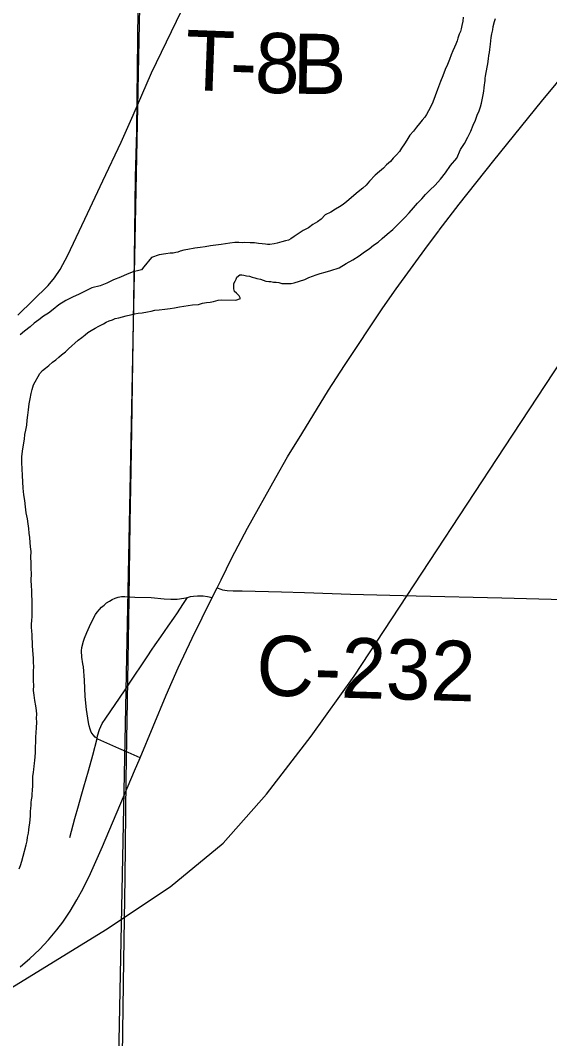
# Model space of a CAD drawing. Extents: x 2.4 to 73.1, y 4.5 to 25.6.
# Drawn here: x 43.5064 to 43.7564, y 21.1385 to 21.6195 of the extents above; entities that cross this region are included whole.
import ezdxf

# ---------------------------------------------------------------- set-up
doc = ezdxf.new("R2010")
doc.units = 0
for name, color, linetype in [('GM_X_County_Road', 7, 'Continuous'), ('GM_X_County_Road_Text', 7, 'Continuous'), ('GM_X_Major_River', 7, 'Continuous'), ('GM_X_Rail_Line', 7, 'Continuous'), ('GM_X_Section', 7, 'Continuous'), ('GM_X_Township_Road', 7, 'Continuous'), ('GM_X_Township_Road_Text', 7, 'Continuous'), ('GM_X_US_Route', 7, 'Continuous')]:
    doc.layers.add(name, color=color, linetype=linetype)

msp = doc.modelspace()

# ---------------------------------------------------------------- linework, layer by layer
at = {"layer": 'GM_X_County_Road'}
msp.add_line((43.59942, 21.35139), (43.60105, 21.35085), dxfattribs=at)
for points in [[(43.55437, 21.11395), (43.55447, 21.11955), (43.55522, 21.1755), (43.55586, 21.21435), (43.55641, 21.26098), (43.55732, 21.31693), (43.55781, 21.34646), (43.55833, 21.3822), (43.55869, 21.40707), (43.55906, 21.42572), (43.55952, 21.45836), (43.56028, 21.50653), (43.56087, 21.54539), (43.56136, 21.56714), (43.56165, 21.58268), (43.56185, 21.61065), (43.56207, 21.62465), (43.56233, 21.63156), (43.56245, 21.63565)], [(43.60105, 21.35085), (43.60192, 21.35056), (43.60417, 21.35015), (43.60692, 21.35006), (43.61125, 21.3501), (43.62976, 21.34962), (43.64062, 21.3492), (43.66237, 21.34853), (43.69345, 21.3477), (43.73385, 21.34665), (43.80378, 21.34482), (43.87993, 21.34297), (43.90479, 21.34239), (43.92033, 21.34199), (43.95297, 21.34123), (43.9856, 21.34034), (44.01202, 21.33982), (44.04465, 21.33896), (44.0835, 21.33811), (44.10215, 21.33771), (44.10393, 21.3377)]]:
    msp.add_lwpolyline(points, dxfattribs=at)
at = {"layer": 'GM_X_Major_River'}
for points in [[(43.71562, 21.62093), (43.71538, 21.61904), (43.71496, 21.61696), (43.71473, 21.61545), (43.71432, 21.61413), (43.71373, 21.613), (43.71312, 21.61111), (43.71271, 21.60979), (43.7121, 21.60829), (43.7115, 21.60678), (43.7107, 21.60509), (43.7099, 21.60321), (43.70908, 21.60095), (43.70827, 21.59869), (43.70708, 21.59624), (43.70606, 21.59323), (43.70486, 21.5906), (43.70344, 21.58683), (43.70243, 21.58381), (43.70122, 21.5808), (43.70022, 21.57854), (43.69922, 21.57667), (43.69824, 21.57498), (43.69745, 21.57367), (43.69628, 21.57237), (43.69491, 21.57069), (43.69354, 21.56901), (43.69217, 21.56714), (43.69041, 21.56528), (43.68903, 21.56284), (43.68785, 21.56116), (43.68647, 21.5591), (43.68549, 21.5576), (43.68412, 21.55593), (43.68256, 21.55444), (43.6812, 21.55276), (43.67945, 21.55128), (43.67789, 21.54961), (43.67615, 21.54813), (43.67402, 21.54628), (43.67129, 21.54349), (43.66973, 21.54163), (43.66818, 21.54014), (43.66605, 21.53848), (43.66062, 21.53386), (43.65888, 21.53257), (43.65714, 21.53146), (43.65522, 21.53037), (43.65309, 21.5289), (43.6504, 21.52763), (43.64846, 21.52558), (43.64672, 21.52429), (43.6446, 21.52301), (43.64247, 21.52154), (43.63997, 21.52027), (43.63765, 21.51861), (43.63572, 21.51732), (43.63418, 21.51622), (43.63303, 21.51568), (43.63169, 21.51533), (43.62996, 21.5148), (43.62767, 21.51428), (43.62633, 21.51393)], [(43.6999, 21.53923), (43.70243, 21.54164), (43.70496, 21.54443), (43.70731, 21.54742), (43.70967, 21.55097), (43.7126, 21.55432), (43.7144, 21.55846), (43.71618, 21.56127), (43.71777, 21.56428), (43.71916, 21.56709), (43.72036, 21.56992), (43.72137, 21.57236), (43.72218, 21.57462), (43.72318, 21.57669), (43.72379, 21.57858), (43.72421, 21.58028), (43.72463, 21.58198), (43.72506, 21.58425), (43.72529, 21.58595), (43.72551, 21.58766), (43.72573, 21.58898), (43.72576, 21.58993), (43.72597, 21.59106), (43.726, 21.5922), (43.72621, 21.59315), (43.72687, 21.59731), (43.72729, 21.59901), (43.72753, 21.60129), (43.72776, 21.6028), (43.72798, 21.60432), (43.7282, 21.60564), (43.72842, 21.60696), (43.72845, 21.60829), (43.72867, 21.60981), (43.7289, 21.61132), (43.72913, 21.61303), (43.72955, 21.61492), (43.72978, 21.61662), (43.7304, 21.61889), (43.73081, 21.6204)], [(43.52592, 21.4615), (43.52766, 21.46298), (43.52921, 21.46427), (43.53077, 21.46576), (43.53213, 21.46705), (43.53368, 21.46835), (43.53542, 21.46964), (43.53697, 21.47094), (43.53832, 21.47204), (43.53986, 21.47296), (43.54179, 21.47405), (43.54352, 21.47497), (43.54564, 21.47606), (43.54699, 21.47698), (43.54833, 21.47752), (43.54986, 21.47805), (43.55121, 21.47859), (43.55293, 21.47893), (43.55465, 21.47946), (43.55637, 21.47999), (43.55847, 21.48033), (43.56038, 21.48085), (43.5621, 21.48119), (43.56401, 21.48134), (43.56649, 21.48185), (43.56821, 21.48219), (43.56993, 21.48254), (43.57202, 21.48268), (43.57469, 21.483), (43.57717, 21.48332), (43.57927, 21.48365), (43.58156, 21.48417), (43.58366, 21.4845), (43.58576, 21.48484), (43.58767, 21.48517), (43.59052, 21.4853), (43.59243, 21.48582), (43.59434, 21.48616), (43.59606, 21.48631), (43.59758, 21.48666), (43.59873, 21.48701), (43.59988, 21.48736), (43.60122, 21.48752), (43.60825, 21.48736), (43.61035, 21.48808), (43.60981, 21.48942), (43.60851, 21.49059), (43.60758, 21.49137), (43.60723, 21.49271), (43.60726, 21.49404), (43.60728, 21.49518), (43.60788, 21.4963), (43.60828, 21.49724), (43.60868, 21.49818), (43.61003, 21.49929), (43.61098, 21.49927), (43.61193, 21.49906), (43.61326, 21.49884), (43.61458, 21.49862), (43.6159, 21.49821), (43.61723, 21.4978), (43.61817, 21.49759), (43.61987, 21.49717), (43.62119, 21.49676), (43.62233, 21.49635), (43.62384, 21.49613), (43.62479, 21.49611), (43.62593, 21.49589), (43.62726, 21.49586), (43.62858, 21.49564), (43.62991, 21.49523), (43.63123, 21.4952), (43.63238, 21.49517), (43.63428, 21.49513), (43.6358, 21.49548), (43.64078, 21.49707), (43.6427, 21.49798), (43.64443, 21.4987), (43.64615, 21.49923), (43.64807, 21.49995), (43.65036, 21.50046), (43.65305, 21.50135), (43.65707, 21.50259), (43.66034, 21.50461), (43.66343, 21.50644), (43.66651, 21.50827), (43.66902, 21.51011), (43.67115, 21.51158), (43.67327, 21.51324), (43.6754, 21.51471), (43.67734, 21.51638), (43.67966, 21.51841), (43.68238, 21.52063), (43.68491, 21.52323), (43.68802, 21.52639), (43.69016, 21.52862), (43.69211, 21.53086), (43.69406, 21.53309), (43.69601, 21.53514), (43.69777, 21.53719), (43.6999, 21.53923)], [(43.62633, 21.51393), (43.62423, 21.5136), (43.62309, 21.51362), (43.62215, 21.51383), (43.62063, 21.51387), (43.61892, 21.5141), (43.61703, 21.51433), (43.61494, 21.51438), (43.61247, 21.51462), (43.61114, 21.51446), (43.60962, 21.5145), (43.60772, 21.51454), (43.60543, 21.51421), (43.60333, 21.51388), (43.60123, 21.51355), (43.59875, 21.51323), (43.59627, 21.5129), (43.59379, 21.51258), (43.59132, 21.51225), (43.58884, 21.51193), (43.58559, 21.51125), (43.58368, 21.51091), (43.58196, 21.51038), (43.58081, 21.51002), (43.57985, 21.50986), (43.57852, 21.50951), (43.57719, 21.50954), (43.57509, 21.5092), (43.57203, 21.5087), (43.56839, 21.50746), (43.56468, 21.50298), (43.5637, 21.50167), (43.56236, 21.50132), (43.55969, 21.50062), (43.55681, 21.49955), (43.55374, 21.4981), (43.55048, 21.49684), (43.54721, 21.4954), (43.54414, 21.49414), (43.54013, 21.49309), (43.53705, 21.49164), (43.53417, 21.49019), (43.53109, 21.48874), (43.52782, 21.4871), (43.52455, 21.48508), (43.52184, 21.48287), (43.51971, 21.4812), (43.51739, 21.47974), (43.51507, 21.47808), (43.51295, 21.47642), (43.51101, 21.47475), (43.5083, 21.47272), (43.50636, 21.47087)], [(43.5111, 21.24204), (43.51114, 21.24375), (43.51119, 21.24584), (43.51141, 21.24735), (43.51144, 21.24868), (43.51147, 21.25001), (43.51169, 21.25134), (43.51191, 21.25285), (43.51194, 21.25418), (43.51217, 21.25569), (43.51223, 21.25816), (43.51228, 21.26063), (43.51232, 21.26253), (43.51255, 21.26423), (43.51278, 21.26575), (43.51299, 21.26707), (43.51303, 21.26859), (43.51325, 21.26992), (43.51348, 21.27162), (43.51352, 21.27371), (43.51358, 21.27618), (43.51364, 21.27865), (43.51369, 21.28093), (43.51393, 21.2832), (43.51397, 21.28529), (43.51422, 21.28794), (43.51408, 21.28984), (43.51412, 21.29174), (43.51397, 21.29346), (43.51364, 21.29574), (43.51332, 21.29822), (43.51299, 21.3007), (43.51266, 21.30298), (43.51271, 21.30526), (43.51257, 21.30755), (43.51262, 21.30963), (43.51268, 21.31229), (43.51272, 21.31419), (43.51258, 21.31628), (43.51262, 21.31818), (43.51247, 21.3199), (43.51233, 21.32199), (43.51218, 21.32408), (43.51192, 21.32922), (43.51177, 21.33112), (43.51162, 21.33264), (43.51166, 21.33435), (43.51188, 21.33606), (43.51193, 21.33796), (43.51197, 21.33985), (43.51201, 21.34156), (43.51205, 21.34365), (43.51191, 21.34574), (43.51177, 21.34784), (43.51182, 21.35012), (43.51168, 21.3524), (43.51155, 21.35506), (43.51162, 21.3581), (43.51148, 21.36057), (43.51154, 21.36323), (43.51141, 21.36589), (43.51147, 21.36855), (43.51114, 21.37084), (43.511, 21.37293), (43.51086, 21.37521), (43.51053, 21.37731), (43.51039, 21.3794), (43.51006, 21.38169), (43.50973, 21.38398), (43.50922, 21.38684), (43.50891, 21.38969), (43.50859, 21.39274), (43.50808, 21.39541), (43.50777, 21.39846), (43.50765, 21.4015), (43.50734, 21.40455), (43.50722, 21.40759), (43.50709, 21.41044), (43.50716, 21.41329), (43.50741, 21.41594), (43.50785, 21.41897), (43.50829, 21.42162), (43.50853, 21.4239), (43.50896, 21.42598), (43.50939, 21.42825), (43.50964, 21.43071), (43.50988, 21.43298), (43.51032, 21.43545), (43.51057, 21.43829), (43.511, 21.44075), (43.51144, 21.44321), (43.51205, 21.44509), (43.51267, 21.44736), (43.51564, 21.45261), (43.51682, 21.4541), (43.51836, 21.45521), (43.51991, 21.4565), (43.52166, 21.45798), (43.5232, 21.45909), (43.52456, 21.46039), (43.52592, 21.4615)], [(43.50583, 21.21879), (43.50643, 21.2203), (43.50705, 21.22238), (43.50767, 21.22464), (43.50912, 21.23012), (43.50955, 21.23201), (43.50977, 21.23371), (43.5102, 21.2356), (43.51042, 21.23712), (43.51064, 21.23863), (43.51087, 21.24034), (43.5111, 21.24204)]]:
    msp.add_lwpolyline(points, dxfattribs=at)
at = {"layer": 'GM_X_Rail_Line'}
msp.add_lwpolyline([(42.88241, 20.69347), (42.89307, 20.7248), (42.90465, 20.75368), (42.91466, 20.77475), (42.92428, 20.79001), (42.94019, 20.80877), (42.96022, 20.8239), (42.99387, 20.84535), (43.35311, 21.07085), (43.54662, 21.18986), (43.57719, 21.21018), (43.60224, 21.23087), (43.62273, 21.25406), (43.64373, 21.28134), (43.66406, 21.30971), (43.73536, 21.41812), (43.82792, 21.55878), (43.90244, 21.68007), (43.94967, 21.74716), (43.97734, 21.7904), (44.01624, 21.85997)], dxfattribs=at)
at = {"layer": 'GM_X_Section'}
msp.add_lwpolyline([(43.56285, 21.63383), (43.5524, 21.1137), (43.05029, 21.12615), (43.06884, 21.64518)], close=True, dxfattribs=at)
at = {"layer": 'GM_X_Township_Road'}
for points in [[(43.50515, 21.48017), (43.51959, 21.4943), (43.5226, 21.49785), (43.5252, 21.50172), (43.52882, 21.50858), (43.53805, 21.52828), (43.54536, 21.54372), (43.55399, 21.56197), (43.55963, 21.57476), (43.56834, 21.59469), (43.59194, 21.64368)], [(43.54262, 21.28032), (43.54179, 21.28087), (43.54073, 21.282), (43.53991, 21.28331), (43.53933, 21.28474), (43.53896, 21.28625), (43.53866, 21.28777), (43.53773, 21.29393), (43.53706, 21.30011), (43.53665, 21.30789), (43.53616, 21.31406), (43.53592, 21.31559), (43.5355, 21.31867), (43.53523, 21.32176), (43.53539, 21.3233), (43.53629, 21.32628), (43.53678, 21.3277), (43.53786, 21.33042), (43.53911, 21.33326), (43.54109, 21.33744), (43.54186, 21.33878), (43.54274, 21.34003), (43.54374, 21.34121), (43.54481, 21.34231), (43.54596, 21.34334), (43.54717, 21.34431), (43.54845, 21.3452), (43.54978, 21.34599), (43.55119, 21.34662), (43.55266, 21.34708), (43.55419, 21.34732), (43.55574, 21.34738), (43.56041, 21.34709), (43.56819, 21.34693), (43.57438, 21.34632), (43.57747, 21.34604), (43.58056, 21.34608), (43.58363, 21.34653), (43.58535, 21.34694)], [(43.54262, 21.28032), (43.54292, 21.28149), (43.54381, 21.28448), (43.54442, 21.28591), (43.54511, 21.28731), (43.54673, 21.28997), (43.55554, 21.30282), (43.55984, 21.30919), (43.56412, 21.31554), (43.56667, 21.31938), (43.56839, 21.32194), (43.57012, 21.3245), (43.57271, 21.32829), (43.57621, 21.33336), (43.57886, 21.33714), (43.58061, 21.3397), (43.58317, 21.34361), (43.58535, 21.34694)], [(43.58535, 21.34694), (43.58685, 21.34731), (43.58819, 21.34744), (43.59017, 21.34763), (43.59275, 21.34763), (43.59484, 21.3473), (43.59701, 21.34682)], [(43.52976, 21.23356), (43.53217, 21.24255), (43.5338, 21.24855), (43.53508, 21.25305), (43.53641, 21.25752), (43.53855, 21.26495), (43.54063, 21.27243), (43.54262, 21.28032)], [(43.56293, 21.27113), (43.5601, 21.27243), (43.55727, 21.27372), (43.55298, 21.27555), (43.5487, 21.27739), (43.54308, 21.28001), (43.54262, 21.28032)]]:
    msp.add_lwpolyline(points, dxfattribs=at)
at = {"layer": 'GM_X_US_Route'}
for points in [[(43.60126, 21.35519), (43.60635, 21.36569), (43.61377, 21.37965), (43.6271, 21.40353), (43.63262, 21.41329), (43.63933, 21.42414), (43.65199, 21.44477), (43.65959, 21.45652), (43.67768, 21.48369), (43.68392, 21.49262), (43.69872, 21.5129), (43.70404, 21.51999), (43.70433, 21.52037), (43.71371, 21.53258), (43.73013, 21.55335), (43.75259, 21.58116), (43.75957, 21.5895), (43.76931, 21.60159), (43.77799, 21.61256), (43.79652, 21.63555)], [(43.59701, 21.34682), (43.59942, 21.35139), (43.60126, 21.35519)], [(43.50624, 21.17242), (43.51096, 21.17642), (43.51545, 21.18068), (43.51971, 21.18517), (43.52369, 21.18991), (43.52648, 21.19362), (43.52992, 21.19876), (43.53311, 21.20407), (43.53608, 21.20951), (43.53951, 21.21646), (43.54516, 21.22923), (43.56037, 21.26498), (43.56293, 21.27113), (43.57533, 21.30083), (43.58099, 21.31364), (43.58761, 21.3277), (43.59701, 21.34682)]]:
    msp.add_lwpolyline(points, dxfattribs=at)

# ---------------------------------------------------------------- texts
at = {"layer": 'GM_X_County_Road_Text'}
msp.add_text('C-232', height=0.028409, rotation=358.348, dxfattribs=at).set_placement((43.61755, 21.30076))
at = {"layer": 'GM_X_Township_Road_Text'}
for s, rotation, p in [('T', 357.8396, (43.58382, 21.58665)), ('8', 358.185, (43.6169, 21.58541)), ('B', 359.2207, (43.63495, 21.58485)), ('-', 357.9084, (43.60509, 21.58584))]:
    msp.add_text(s, height=0.02841, rotation=rotation, dxfattribs=at).set_placement(p)

doc.saveas('drawing.dxf')
